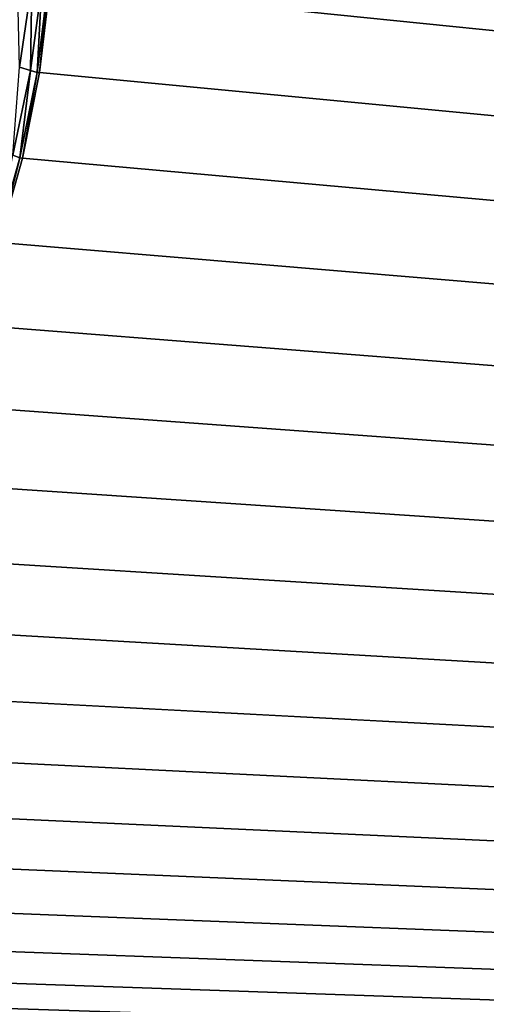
# Model space of a CAD drawing. Extents: x -302 to 302, y -900 to 900.
# Tile 278 of 656: x 118.931 to 119.892, y -878.982 to -876.951. Entities that reach past the tile are written whole.
import ezdxf

# ---------------------------------------------------------------- set-up
doc = ezdxf.new("R2010")
doc.units = 0
doc.header["$LTSCALE"] = 81.481481
for name, color, linetype in [('297', 7, 'CONTINUOUS'), ('3', 7, 'CONTINUOUS'), ('312', 7, 'CONTINUOUS'), ('98', 7, 'CONTINUOUS')]:
    doc.layers.add(name, color=color, linetype=linetype)

msp = doc.modelspace()

# ---------------------------------------------------------------- linework, layer by layer
at = {"layer": '297', "color": 7, "linetype": 'CONTINUOUS'}
for points in [[(118.9929, -876.8805), (118.9717, -877.0598), (118.9929, -876.8805, -22.7), (118.9929, -876.8805)], [(118.9929, -876.8805, -22.7), (118.9717, -877.0598), (118.9717, -877.0598, -22.7), (118.9929, -876.8805, -22.7)], [(118.9717, -877.0598), (118.9365, -877.2369), (118.9717, -877.0598, -22.7), (118.9717, -877.0598)], [(118.9717, -877.0598, -22.7), (118.9365, -877.2369), (118.9365, -877.2369, -22.7), (118.9717, -877.0598, -22.7)], [(118.9365, -877.2369), (118.8874, -877.4107), (118.9365, -877.2369, -22.7), (118.9365, -877.2369)], [(118.9365, -877.2369, -22.7), (118.8874, -877.4107), (118.8874, -877.4107, -22.7), (118.9365, -877.2369, -22.7)]]:
    msp.add_3dface(points, dxfattribs=at)
at = {"layer": '3', "color": 7, "linetype": 'CONTINUOUS'}
for points in [[(149.75, 880), (149.75, -880), (119, 876.7), (149.75, 880)], [(119, 876.7), (149.75, -880), (119, -876.7), (119, 876.7)], [(119, -876.7), (149.75, -880), (118.9929, -876.8805), (119, -876.7)], [(118.9929, -876.8805), (149.75, -880), (118.9717, -877.0598), (118.9929, -876.8805)], [(118.9717, -877.0598), (149.75, -880), (118.9365, -877.2369), (118.9717, -877.0598)], [(118.9365, -877.2369), (149.75, -880), (118.8874, -877.4107), (118.9365, -877.2369)], [(118.8874, -877.4107), (149.75, -880), (118.8249, -877.5802), (118.8874, -877.4107)], [(118.8249, -877.5802), (149.75, -880), (118.7493, -877.7442), (118.8249, -877.5802)], [(118.7493, -877.7442), (149.75, -880), (118.6611, -877.9017), (118.7493, -877.7442)], [(118.6611, -877.9017), (149.75, -880), (118.5607, -878.0519), (118.6611, -877.9017)], [(118.5607, -878.0519), (149.75, -880), (118.4489, -878.1937), (118.5607, -878.0519)], [(118.4489, -878.1937), (149.75, -880), (118.3263, -878.3263), (118.4489, -878.1937)], [(118.3263, -878.3263), (149.75, -880), (118.1937, -878.4489), (118.3263, -878.3263)], [(118.1937, -878.4489), (149.75, -880), (118.0519, -878.5607), (118.1937, -878.4489)], [(118.0519, -878.5607), (149.75, -880), (117.9017, -878.6611), (118.0519, -878.5607)], [(117.9017, -878.6611), (149.75, -880), (117.7442, -878.7493), (117.9017, -878.6611)], [(117.7442, -878.7493), (149.75, -880), (117.5802, -878.8249), (117.7442, -878.7493)], [(117.5802, -878.8249), (149.75, -880), (117.4107, -878.8874), (117.5802, -878.8249)], [(117.4107, -878.8874), (149.75, -880), (117.2369, -878.9365), (117.4107, -878.8874)], [(117.2369, -878.9365), (149.75, -880), (117.0598, -878.9717), (117.2369, -878.9365)], [(117.0598, -878.9717), (149.75, -880), (116.8805, -878.9929), (117.0598, -878.9717)]]:
    msp.add_3dface(points, dxfattribs=at)
at = {"layer": '312', "color": 7, "linetype": 'CONTINUOUS'}
for points in [[(118.9307, -877.0492, -23.1383), (118.9264, -876.8711, -23.2513), (118.9558, -876.8756, -23.113), (118.9307, -877.0492, -23.1383)], [(118.9307, -877.0492, -23.1383), (118.9558, -876.8756, -23.113), (118.9534, -877.0561, -22.9924), (118.9307, -877.0492, -23.1383)], [(118.9534, -877.0561, -22.9924), (118.9558, -876.8756, -23.113), (118.9764, -876.8795, -22.9752), (118.9534, -877.0561, -22.9924)], [(118.967, -877.0597, -22.8462), (118.9534, -877.0561, -22.9924), (118.9764, -876.8795, -22.9752), (118.967, -877.0597, -22.8462)], [(118.9887, -876.8811, -22.8374), (118.967, -877.0597, -22.8462), (118.9764, -876.8795, -22.9752), (118.9887, -876.8811, -22.8374)], [(118.9887, -876.8811, -22.8374), (118.9717, -877.0598, -22.7), (118.967, -877.0597, -22.8462), (118.9887, -876.8811, -22.8374)], [(118.9929, -876.8805, -22.7), (118.9717, -877.0598, -22.7), (118.9887, -876.8811, -22.8374), (118.9929, -876.8805, -22.7)], [(118.9167, -877.2307, -23.0078), (118.9307, -877.0492, -23.1383), (118.9534, -877.0561, -22.9924), (118.9167, -877.2307, -23.0078)], [(118.9313, -877.2361, -22.854), (118.9167, -877.2307, -23.0078), (118.9534, -877.0561, -22.9924), (118.9313, -877.2361, -22.854)], [(118.967, -877.0597, -22.8462), (118.9313, -877.2361, -22.854), (118.9534, -877.0561, -22.9924), (118.967, -877.0597, -22.8462)], [(118.967, -877.0597, -22.8462), (118.9365, -877.2369, -22.7), (118.9313, -877.2361, -22.854), (118.967, -877.0597, -22.8462)], [(118.9717, -877.0598, -22.7), (118.9365, -877.2369, -22.7), (118.967, -877.0597, -22.8462), (118.9717, -877.0598, -22.7)], [(118.9313, -877.2361, -22.854), (118.882, -877.4091, -22.8609), (118.9167, -877.2307, -23.0078), (118.9313, -877.2361, -22.854)], [(118.9313, -877.2361, -22.854), (118.8874, -877.4107, -22.7), (118.882, -877.4091, -22.8609), (118.9313, -877.2361, -22.854)], [(118.9365, -877.2369, -22.7), (118.8874, -877.4107, -22.7), (118.9313, -877.2361, -22.854), (118.9365, -877.2369, -22.7)]]:
    msp.add_3dface(points, dxfattribs=at)
at = {"layer": '98', "color": 7, "linetype": 'CONTINUOUS'}
for points in [[(112.75, -900, 6.9), (131.75, -900, 6.9), (131.75, 900, 6.9), (112.75, -900, 6.9)], [(112.75, -900, 6.9), (131.75, 900, 6.9), (112.75, 900, 6.9), (112.75, -900, 6.9)]]:
    msp.add_3dface(points, dxfattribs=at)

doc.saveas('drawing.dxf')
